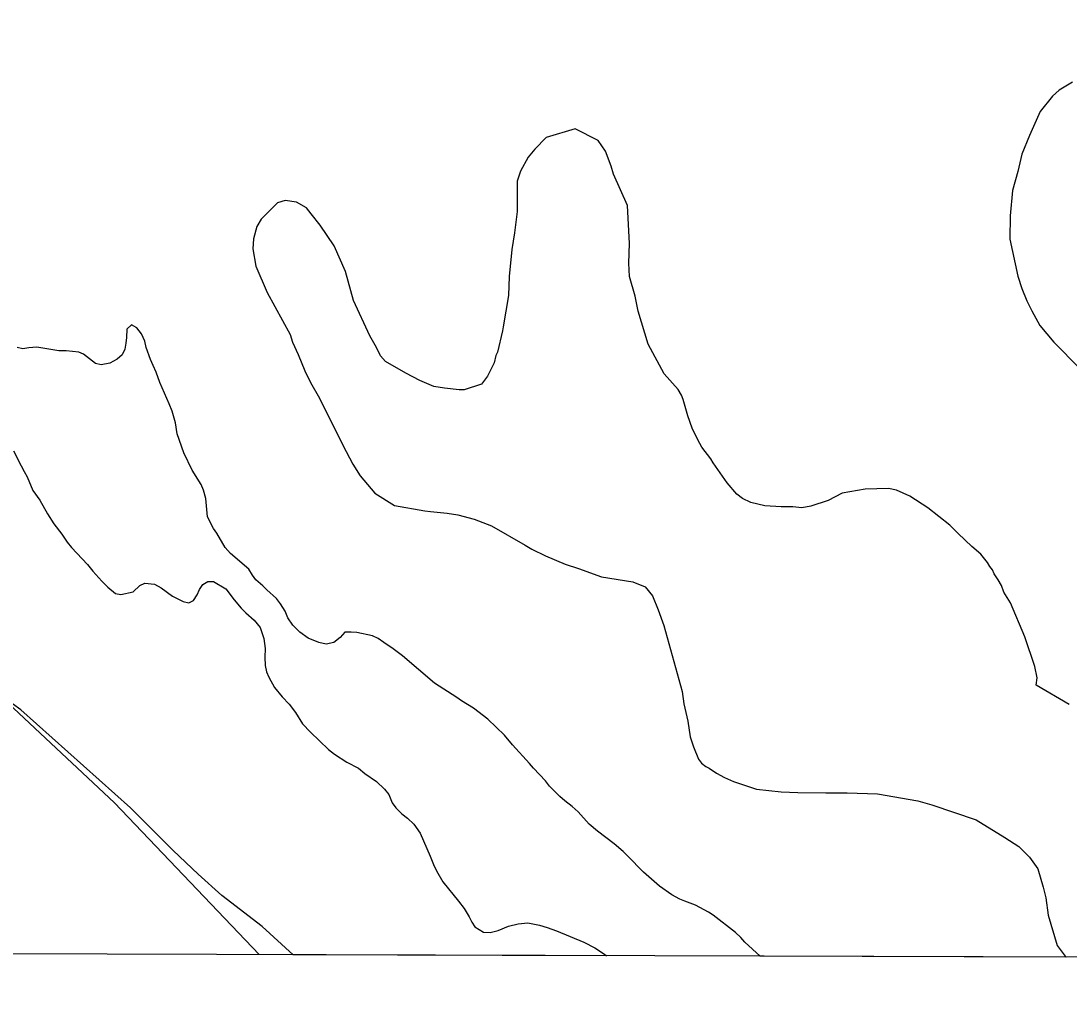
# Model space of a CAD drawing. Extents: x 3146026 to 3183936, y 897894 to 923344.
# Drawn here: x 3174529 to 3175118, y 903274 to 903821 of the extents above; entities that cross this region are included whole.
import ezdxf

# ---------------------------------------------------------------- set-up
doc = ezdxf.new("R2010")
doc.units = 0
for name, color, linetype in [('V-GRID-FRAM', 7, 'Continuous'), ('V-LEVE-TOET', 7, 'Continuous'), ('V-SITE-VEGE', 7, 'Continuous'), ('V-TOPO-SHOR', 7, 'Continuous')]:
    doc.layers.add(name, color=color, linetype=linetype)

msp = doc.modelspace()

# ---------------------------------------------------------------- linework, layer by layer
at = {"layer": 'V-GRID-FRAM'}
msp.add_lwpolyline([(3150311.93, 921563.12), (3181636.98, 921462.88), (3181586.71, 903274.26), (3150245.8, 903374.55), (3150311.93, 921563.12)], dxfattribs=at)
at = {"layer": 'V-LEVE-TOET'}
msp.add_lwpolyline([(3173480.52, 904547.48), (3173582.49, 904366.5), (3173606.29, 904303.3), (3173616.66, 904266.12), (3173621.54, 904246.94), (3173626.19, 904221.17), (3173630.91, 904208.97), (3173643.38, 904191.34), (3173651.11, 904181.51), (3173662.43, 904172.07), (3173682.28, 904153.2), (3173711.29, 904129.89), (3173847.74, 904011.98), (3174042.02, 903849.65), (3174198.78, 903724.04), (3174392.83, 903558.12), (3174581.25, 903381.84), (3174662.69, 903296.42)], dxfattribs=at)
at = {"layer": 'V-SITE-VEGE'}
for p, q in [((3175120.16, 903787.06), (3175112.73, 903782.48)), ((3175112.73, 903782.48), (3175109, 903779.25)), ((3175109, 903779.25), (3175102.01, 903770.5)), ((3175102.01, 903770.5), (3175095.92, 903757.11)), ((3174824.19, 903755.85), (3174817.67, 903749.4)), ((3174840.42, 903760.85), (3174824.19, 903755.85)), ((3174853.34, 903754.3), (3174840.42, 903760.85)), ((3175095.92, 903757.11), (3175091.7, 903746.49)), ((3174857.48, 903748.25), (3174853.34, 903754.3)), ((3174813.95, 903744.79), (3174809.73, 903736.95)), ((3174817.67, 903749.4), (3174813.95, 903744.79)), ((3174860.67, 903739.9), (3174857.48, 903748.25)), ((3175091.7, 903746.49), (3175089.33, 903736.78)), ((3174862.03, 903735.27), (3174860.67, 903739.9)), ((3174809.73, 903736.95), (3174807.85, 903731.4)), ((3174869.8, 903717.63), (3174862.03, 903735.27)), ((3175089.33, 903736.78), (3175086.49, 903726.15)), ((3174807.85, 903731.4), (3174807.76, 903714.27)), ((3174677.25, 903720.56), (3174673.08, 903719.19)), ((3174683.73, 903719.59), (3174677.25, 903720.56)), ((3175086.49, 903726.15), (3175085.02, 903711.81)), ((3174673.08, 903719.19), (3174663.77, 903709.99)), ((3174689.27, 903716.32), (3174683.73, 903719.59)), ((3174692.02, 903713.07), (3174689.27, 903716.32)), ((3174871.07, 903696.33), (3174869.8, 903717.63)), ((3174663.77, 903709.99), (3174661.43, 903705.83)), ((3174697.08, 903706.56), (3174692.02, 903713.07)), ((3174807.76, 903714.27), (3174806.3, 903702.25)), ((3175085.02, 903711.81), (3175084.95, 903698.84)), ((3174661.43, 903705.83), (3174659.54, 903698.9)), ((3174704.89, 903694.94), (3174697.08, 903706.56)), ((3174659.54, 903698.9), (3174659.05, 903693.35)), ((3174806.3, 903702.25), (3174804.86, 903693)), ((3175084.95, 903698.84), (3175089.46, 903677.99)), ((3174659.05, 903693.35), (3174660.84, 903683.62)), ((3174711.29, 903680.56), (3174704.89, 903694.94)), ((3174804.86, 903693), (3174803.39, 903677.73)), ((3174870.55, 903685.23), (3174871.07, 903696.33)), ((3174870.97, 903677.82), (3174870.55, 903685.23)), ((3174660.84, 903683.62), (3174667.24, 903668.77)), ((3174715.82, 903664.33), (3174711.29, 903680.56)), ((3174803.39, 903677.73), (3174802.86, 903667.09)), ((3174874.15, 903666.69), (3174870.97, 903677.82)), ((3175089.46, 903677.99), (3175091.73, 903671.03)), ((3174667.24, 903668.77), (3174680.07, 903645.09)), ((3175091.73, 903671.03), (3175094.48, 903664.07)), ((3174724.97, 903644.37), (3174715.82, 903664.33)), ((3174802.86, 903667.09), (3174799.99, 903649.51)), ((3174875.95, 903658.35), (3174874.15, 903666.69)), ((3175094.48, 903664.07), (3175097.22, 903658.5)), ((3174881.41, 903639.8), (3174875.95, 903658.35)), ((3175097.22, 903658.5), (3175101.81, 903650.15)), ((3174590.78, 903650.67), (3174588.17, 903648.08)), ((3174593.96, 903648.85), (3174590.78, 903650.67)), ((3175101.81, 903650.15), (3175109.62, 903640.85)), ((3174588.17, 903648.08), (3174588.15, 903643.5)), ((3174596.54, 903645.44), (3174593.96, 903648.85)), ((3174598.31, 903641.44), (3174596.54, 903645.44)), ((3174680.07, 903645.09), (3174681.44, 903640.91)), ((3174728.64, 903637.87), (3174724.97, 903644.37)), ((3174799.46, 903647.23), (3174796.67, 903635.18)), ((3174799.99, 903649.51), (3174799.46, 903647.23)), ((3174529.84, 903637.03), (3174526.65, 903637.85)), ((3174537.63, 903637.99), (3174533.04, 903637.62)), ((3174549.99, 903635.92), (3174537.63, 903637.99)), ((3174587.73, 903640.3), (3174587.11, 903636.92)), ((3174588.15, 903643.5), (3174587.73, 903640.3)), ((3174599.09, 903637.85), (3174598.31, 903641.44)), ((3174601.65, 903631.05), (3174599.09, 903637.85)), ((3174681.44, 903640.91), (3174684.64, 903633.95)), ((3174730.93, 903633.23), (3174728.64, 903637.87)), ((3174890.57, 903623.08), (3174881.41, 903639.8)), ((3175109.62, 903640.85), (3175124.35, 903625.95)), ((3174533.04, 903637.62), (3174529.84, 903637.03)), ((3174554.18, 903635.9), (3174549.99, 903635.92)), ((3174561.16, 903635.26), (3174554.18, 903635.9)), ((3174563.95, 903634.05), (3174561.16, 903635.26)), ((3174570.7, 903628.82), (3174563.95, 903634.05)), ((3174585.7, 903633.73), (3174582.89, 903631.35)), ((3174587.11, 903636.92), (3174585.7, 903633.73)), ((3174684.64, 903633.95), (3174688.29, 903624.67)), ((3174733.69, 903629.98), (3174730.93, 903633.23)), ((3174795.73, 903633.34), (3174794.79, 903629.17)), ((3174796.67, 903635.18), (3174795.73, 903633.34)), ((3174573.89, 903628.01), (3174570.7, 903628.82)), ((3174578.69, 903628.98), (3174573.89, 903628.01)), ((3174582.89, 903631.35), (3174578.69, 903628.98)), ((3174603.03, 903627.65), (3174601.65, 903631.05)), ((3174604.8, 903624.04), (3174603.03, 903627.65)), ((3174745.22, 903623.43), (3174733.69, 903629.98)), ((3174794.79, 903629.17), (3174791.04, 903621.79)), ((3174606.77, 903618.25), (3174604.8, 903624.04)), ((3174688.29, 903624.67), (3174691.5, 903618.18)), ((3174753.07, 903619.22), (3174745.22, 903623.43)), ((3174791.04, 903621.79), (3174787.77, 903617.18)), ((3174898.39, 903614.25), (3174890.57, 903623.08)), ((3174612.09, 903606.24), (3174606.77, 903618.25)), ((3174691.5, 903618.18), (3174696.54, 903609.35)), ((3174760.92, 903615.94), (3174753.07, 903619.22)), ((3174766.93, 903614.98), (3174760.92, 903615.94)), ((3174775.26, 903614.01), (3174766.93, 903614.98)), ((3174787.77, 903617.18), (3174778.04, 903613.99)), ((3174696.54, 903609.35), (3174709.81, 903582.89)), ((3174778.04, 903613.99), (3174775.26, 903614.01)), ((3174900.23, 903611), (3174898.39, 903614.25)), ((3174901.14, 903608.68), (3174900.23, 903611)), ((3174903.86, 903599.4), (3174901.14, 903608.68)), ((3174613.66, 903602.04), (3174612.09, 903606.24)), ((3174615.62, 903595.45), (3174613.66, 903602.04)), ((3174906.14, 903592.45), (3174903.86, 903599.4)), ((3174616.58, 903589.25), (3174615.62, 903595.45)), ((3174909.34, 903585.95), (3174906.14, 903592.45)), ((3174620.32, 903578.65), (3174616.58, 903589.25)), ((3174911.63, 903581.77), (3174909.34, 903585.95)), ((3174524.53, 903579.79), (3174528.88, 903571.38)), ((3174709.81, 903582.89), (3174715.31, 903572.22)), ((3174916.69, 903575.26), (3174911.63, 903581.77)), ((3174625.05, 903568.85), (3174620.32, 903578.65)), ((3174918.06, 903572.94), (3174916.69, 903575.26)), ((3174528.88, 903571.38), (3174530.45, 903568.18)), ((3174530.45, 903568.18), (3174532.23, 903565.18)), ((3174630, 903560.84), (3174625.05, 903568.85)), ((3174715.31, 903572.22), (3174719.44, 903565.71)), ((3174925.87, 903561.79), (3174918.06, 903572.94)), ((3174532.23, 903565.18), (3174535.38, 903557.37)), ((3174719.44, 903565.71), (3174727.72, 903555.95)), ((3174931.39, 903555.27), (3174925.87, 903561.79)), ((3174535.38, 903557.37), (3174539.34, 903551.96)), ((3174631.38, 903557.64), (3174630, 903560.84)), ((3174632.75, 903552.84), (3174631.38, 903557.64)), ((3174727.72, 903555.95), (3174738.79, 903548.94)), ((3174990.64, 903555.87), (3174982.75, 903551.75)), ((3175003.62, 903558.11), (3174990.64, 903555.87)), ((3175016.58, 903558.5), (3175003.62, 903558.11)), ((3175021.21, 903557.55), (3175016.58, 903558.5)), ((3175028.6, 903554.27), (3175021.21, 903557.55)), ((3174539.34, 903551.96), (3174543.69, 903544.36)), ((3174633.69, 903542.66), (3174632.75, 903552.84)), ((3174934.62, 903552.94), (3174931.39, 903555.27)), ((3174939.23, 903550.6), (3174934.62, 903552.94)), ((3174947.09, 903548.71), (3174939.23, 903550.6)), ((3174982.75, 903551.75), (3174973.02, 903548.56)), ((3175038.74, 903547.73), (3175028.6, 903554.27)), ((3174543.69, 903544.36), (3174547.25, 903538.75)), ((3174738.79, 903548.94), (3174755.9, 903546.07)), ((3174755.9, 903546.07), (3174759.14, 903545.59)), ((3174759.14, 903545.59), (3174768.39, 903544.61)), ((3174768.39, 903544.61), (3174774.4, 903543.65)), ((3174774.4, 903543.65), (3174783.65, 903541.28)), ((3174956.35, 903548.19), (3174947.09, 903548.71)), ((3174962.83, 903548.15), (3174956.35, 903548.19)), ((3174967.92, 903547.67), (3174962.83, 903548.15)), ((3174973.02, 903548.56), (3174967.92, 903547.67)), ((3175051.19, 903537.94), (3175038.74, 903547.73)), ((3174547.25, 903538.75), (3174551.61, 903532.94)), ((3174637.04, 903536.05), (3174633.69, 903542.66)), ((3174783.65, 903541.28), (3174793.35, 903537.53)), ((3175055.79, 903533.29), (3175051.19, 903537.94)), ((3174551.61, 903532.94), (3174554.78, 903528.33)), ((3174638.82, 903533.45), (3174637.04, 903536.05)), ((3174643.57, 903525.44), (3174638.82, 903533.45)), ((3174793.35, 903537.53), (3174812.27, 903526.77)), ((3175063.62, 903525.84), (3175055.79, 903533.29)), ((3174554.78, 903528.33), (3174557.15, 903525.32)), ((3174812.27, 903526.77), (3174815.96, 903524.44)), ((3175068.69, 903521.64), (3175063.62, 903525.84)), ((3174557.15, 903525.32), (3174566.08, 903515.89)), ((3174646.54, 903522.03), (3174643.57, 903525.44)), ((3174656.87, 903513.19), (3174646.54, 903522.03)), ((3174815.96, 903524.44), (3174823.81, 903520.69)), ((3174823.81, 903520.69), (3174834.89, 903516)), ((3175072.36, 903516.99), (3175068.69, 903521.64)), ((3174566.08, 903515.89), (3174569.06, 903512.09)), ((3174834.89, 903516), (3174842.28, 903513.65)), ((3175073.74, 903514.67), (3175072.36, 903516.99)), ((3175075.12, 903512.81), (3175073.74, 903514.67)), ((3174569.06, 903512.09), (3174574.21, 903506.47)), ((3174658.85, 903509.79), (3174656.87, 903513.19)), ((3174660.83, 903507.18), (3174658.85, 903509.79)), ((3174842.28, 903513.65), (3174855.22, 903508.95)), ((3174855.22, 903508.95), (3174872.79, 903506.07)), ((3175076.03, 903510.49), (3175075.12, 903512.81)), ((3175078.33, 903507.24), (3175076.03, 903510.49)), ((3174574.21, 903506.47), (3174577.59, 903503.06)), ((3174577.59, 903503.06), (3174581.96, 903499.44)), ((3174591.74, 903500.38), (3174595.55, 903503.95)), ((3174595.55, 903503.95), (3174598.36, 903505.34)), ((3174598.36, 903505.34), (3174603.74, 903504.71)), ((3174603.74, 903504.71), (3174607.52, 903502.69)), ((3174607.52, 903502.69), (3174613.88, 903498.06)), ((3174629.07, 903501.77), (3174631.08, 903504.55)), ((3174631.08, 903504.55), (3174633.89, 903506.33)), ((3174633.89, 903506.33), (3174637.08, 903506.32)), ((3174637.08, 903506.32), (3174643.84, 903502.09)), ((3174664.8, 903503.77), (3174660.83, 903507.18)), ((3174666.99, 903501.56), (3174664.8, 903503.77)), ((3174872.79, 903506.07), (3174879.72, 903503.25)), ((3174879.72, 903503.25), (3174883.86, 903498.14)), ((3175080.16, 903503.99), (3175078.33, 903507.24)), ((3175081.53, 903500.28), (3175080.16, 903503.99)), ((3174581.96, 903499.44), (3174584.95, 903499.02)), ((3174584.95, 903499.02), (3174591.74, 903500.38)), ((3174613.88, 903498.06), (3174619.85, 903495.04)), ((3174625.84, 903495.6), (3174627.85, 903498.78)), ((3174627.85, 903498.78), (3174629.07, 903501.77)), ((3174643.84, 903502.09), (3174648.59, 903495.88)), ((3174672.35, 903496.74), (3174666.99, 903501.56)), ((3174674.73, 903493.74), (3174672.35, 903496.74)), ((3174883.86, 903498.14), (3174887.05, 903490.25)), ((3175085.2, 903494.24), (3175081.53, 903500.28)), ((3174619.85, 903495.04), (3174623.04, 903494.22)), ((3174623.04, 903494.22), (3174625.84, 903495.6)), ((3174648.59, 903495.88), (3174652.56, 903491.26)), ((3174652.56, 903491.26), (3174655.14, 903488.65)), ((3174677.3, 903489.53), (3174674.73, 903493.74)), ((3175093.42, 903475.22), (3175085.2, 903494.24)), ((3174655.14, 903488.65), (3174659.9, 903484.44)), ((3174678.87, 903485.73), (3174677.3, 903489.53)), ((3174681.65, 903481.72), (3174678.87, 903485.73)), ((3174887.05, 903490.25), (3174890.25, 903481.44)), ((3174659.9, 903484.44), (3174663.27, 903480.43)), ((3174663.27, 903480.43), (3174665.24, 903474.23)), ((3174685.61, 903477.71), (3174681.65, 903481.72)), ((3174890.25, 903481.44), (3174900.69, 903444.35)), ((3174665.24, 903474.23), (3174666, 903468.64)), ((3174690.18, 903474.29), (3174685.61, 903477.71)), ((3174696.16, 903471.86), (3174690.18, 903474.29)), ((3174708.15, 903474.79), (3174704.74, 903472.01)), ((3174710.96, 903477.77), (3174708.15, 903474.79)), ((3174714.35, 903477.75), (3174710.96, 903477.77)), ((3174717.54, 903477.53), (3174714.35, 903477.75)), ((3174726.51, 903475.68), (3174717.54, 903477.53)), ((3174729.7, 903474.27), (3174726.51, 903475.68)), ((3174732.88, 903471.86), (3174729.7, 903474.27)), ((3175098.89, 903458.52), (3175093.42, 903475.22)), ((3174666, 903468.64), (3174665.78, 903463.65)), ((3174700.34, 903471.04), (3174696.16, 903471.86)), ((3174704.74, 903472.01), (3174700.34, 903471.04)), ((3174738.05, 903468.44), (3174732.88, 903471.86)), ((3174743.21, 903464.41), (3174738.05, 903468.44)), ((3174665.78, 903463.65), (3174666.15, 903459.06)), ((3174761.29, 903449.15), (3174743.21, 903464.41)), ((3174666.15, 903459.06), (3174666.73, 903455.46)), ((3174666.73, 903455.46), (3174668.11, 903452.46)), ((3175100.24, 903452.03), (3175098.89, 903458.52)), ((3174668.11, 903452.46), (3174671.27, 903446.65)), ((3175099.75, 903447.87), (3175100.24, 903452.03)), ((3174671.27, 903446.65), (3174675.63, 903441.44)), ((3174773.82, 903441.1), (3174761.29, 903449.15)), ((3174900.69, 903444.35), (3174901.57, 903437.4)), ((3175118.21, 903437.12), (3175099.75, 903447.87)), ((3174528.7, 903434.15), (3174524.02, 903437.48)), ((3174675.63, 903441.44), (3174679.6, 903437.23)), ((3174776.4, 903439.08), (3174773.82, 903441.1)), ((3174783.17, 903435.06), (3174776.4, 903439.08)), ((3174901.57, 903437.4), (3174903.83, 903427.67)), ((3174590.22, 903378.89), (3174528.7, 903434.15)), ((3174679.6, 903437.23), (3174683.16, 903432.62)), ((3174683.16, 903432.62), (3174687.12, 903426.21)), ((3174791.31, 903428.82), (3174783.17, 903435.06)), ((3174687.12, 903426.21), (3174691.49, 903421.6)), ((3174800.64, 903419.79), (3174791.31, 903428.82)), ((3174903.83, 903427.67), (3174905.17, 903418.86)), ((3174691.49, 903421.6), (3174701.61, 903411.76)), ((3174805.2, 903414.38), (3174800.64, 903419.79)), ((3174814.72, 903403.94), (3174805.2, 903414.38)), ((3174905.17, 903418.86), (3174906.99, 903413.3)), ((3174701.61, 903411.76), (3174704.99, 903409.15)), ((3174704.99, 903409.15), (3174711.95, 903404.72)), ((3174906.99, 903413.3), (3174909.73, 903406.34)), ((3174711.95, 903404.72), (3174718.51, 903401.29)), ((3174816.9, 903401.34), (3174814.72, 903403.94)), ((3174909.73, 903406.34), (3174911.57, 903404.02)), ((3174911.57, 903404.02), (3174913.88, 903402.15)), ((3174913.88, 903402.15), (3174915.72, 903401.21)), ((3174718.51, 903401.29), (3174722.09, 903398.28)), ((3174722.09, 903398.28), (3174728.65, 903393.85)), ((3174823.65, 903394.12), (3174816.9, 903401.34)), ((3174915.72, 903401.21), (3174919.87, 903398.42)), ((3174919.87, 903398.42), (3174924.49, 903396.07)), ((3174728.65, 903393.85), (3174733.22, 903389.43)), ((3174826.03, 903391.11), (3174823.65, 903394.12)), ((3174831.78, 903385.29), (3174826.03, 903391.11)), ((3174924.49, 903396.07), (3174929.57, 903393.73)), ((3174929.57, 903393.73), (3174942.5, 903389.49)), ((3174733.22, 903389.43), (3174735.6, 903386.43)), ((3174735.6, 903386.43), (3174737.57, 903381.82)), ((3174834.56, 903382.88), (3174831.78, 903385.29)), ((3174942.5, 903389.49), (3174956.38, 903388.03)), ((3174956.38, 903388.03), (3174965.64, 903387.51)), ((3174965.64, 903387.51), (3174981.38, 903387.42)), ((3174981.38, 903387.42), (3174993.41, 903387.36)), ((3174993.41, 903387.36), (3175010.53, 903386.8)), ((3175010.53, 903386.8), (3175033.2, 903382.97)), ((3174614.31, 903354.92), (3174590.22, 903378.89)), ((3174737.57, 903381.82), (3174739.54, 903379.02)), ((3174739.54, 903379.02), (3174742.92, 903375.61)), ((3174838.74, 903379.66), (3174834.56, 903382.88)), ((3174842.11, 903376.65), (3174838.74, 903379.66)), ((3175033.2, 903382.97), (3175041.05, 903380.61)), ((3175041.05, 903380.61), (3175066, 903372.14)), ((3174742.92, 903375.61), (3174746.1, 903373.2)), ((3174746.1, 903373.2), (3174749.67, 903369.78)), ((3174848.26, 903369.83), (3174842.11, 903376.65)), ((3174749.67, 903369.78), (3174753.24, 903364.77)), ((3174853.03, 903365.82), (3174848.26, 903369.83)), ((3175066, 903372.14), (3175082.15, 903362.33)), ((3174753.24, 903364.77), (3174758.95, 903351.77)), ((3174862.37, 903358.78), (3174853.03, 903365.82)), ((3175082.15, 903362.33), (3175089.99, 903357.2)), ((3174628.35, 903341.6), (3174614.31, 903354.92)), ((3174867.33, 903354.36), (3174862.37, 903358.78)), ((3175089.99, 903357.2), (3175095.98, 903351.14)), ((3174758.95, 903351.77), (3174760.72, 903347.17)), ((3174869.92, 903351.95), (3174867.33, 903354.36)), ((3174878.84, 903342.72), (3174869.92, 903351.95)), ((3175095.98, 903351.14), (3175100.57, 903344.64)), ((3174760.72, 903347.17), (3174762.5, 903343.57)), ((3174762.5, 903343.57), (3174766.06, 903337.36)), ((3175100.57, 903344.64), (3175103.75, 903334.44)), ((3174641.72, 903329.62), (3174628.35, 903341.6)), ((3174766.06, 903337.36), (3174774.78, 903326.53)), ((3174887.78, 903334.89), (3174878.84, 903342.72)), ((3174894.74, 903330.06), (3174887.78, 903334.89)), ((3175103.75, 903334.44), (3175105.1, 903328.41)), ((3174664.46, 903312.32), (3174641.72, 903329.62)), ((3174774.78, 903326.53), (3174777.95, 903322.33)), ((3174899.32, 903327.64), (3174894.74, 903330.06)), ((3174902.1, 903326.43), (3174899.32, 903327.64)), ((3174908.08, 903324.2), (3174902.1, 903326.43)), ((3175105.1, 903328.41), (3175106.44, 903318.68)), ((3174777.95, 903322.33), (3174780.72, 903317.72)), ((3174915.44, 903320.36), (3174908.08, 903324.2)), ((3174918.02, 903318.55), (3174915.44, 903320.36)), ((3174780.72, 903317.72), (3174782.29, 903314.72)), ((3174782.29, 903314.72), (3174784.08, 903312.12)), ((3174802.84, 903312.41), (3174808.43, 903313.78)), ((3174808.43, 903313.78), (3174813.83, 903314.34)), ((3174813.83, 903314.34), (3174820.4, 903312.91)), ((3174930.54, 903308.91), (3174918.02, 903318.55)), ((3175106.44, 903318.68), (3175111.44, 903301.53)), ((3174681.75, 903296.35), (3174664.46, 903312.32)), ((3174784.08, 903312.12), (3174788.85, 903309.09)), ((3174788.85, 903309.09), (3174792.64, 903308.87)), ((3174792.64, 903308.87), (3174797.04, 903310.05)), ((3174797.04, 903310.05), (3174802.84, 903312.41)), ((3174820.4, 903312.91), (3174824.59, 903311.69)), ((3174824.59, 903311.69), (3174829.96, 903309.86)), ((3174829.96, 903309.86), (3174845.3, 903303.39)), ((3174933.52, 903306.09), (3174930.54, 903308.91)), ((3174845.3, 903303.39), (3174851.46, 903300.16)), ((3174935.9, 903303.49), (3174933.52, 903306.09)), ((3174944.57, 903295.51), (3174935.9, 903303.49)), ((3174858.13, 903295.79), (3174681.75, 903296.35)), ((3174851.46, 903300.16), (3174856.83, 903296.74)), ((3174856.83, 903296.74), (3174858.13, 903295.79)), ((3175111.44, 903301.53), (3175116.03, 903295.48)), ((3175116.65, 903294.96), (3174944.57, 903295.51)), ((3175116.03, 903295.48), (3175116.65, 903294.96))]:
    msp.add_line(p, q, dxfattribs=at)
at = {"layer": 'V-TOPO-SHOR'}
for points in [[(3174690.18, 903474.29), (3174685.61, 903477.71), (3174681.64, 903481.72), (3174678.87, 903485.73), (3174677.3, 903489.53), (3174674.73, 903493.74), (3174672.35, 903496.74), (3174666.99, 903501.56), (3174664.8, 903503.77), (3174660.83, 903507.18), (3174658.85, 903509.79), (3174656.87, 903513.19), (3174646.54, 903522.03), (3174643.57, 903525.44), (3174638.82, 903533.45), (3174637.04, 903536.05), (3174633.69, 903542.66), (3174632.75, 903552.84), (3174631.38, 903557.64), (3174630, 903560.84), (3174625.05, 903568.85), (3174620.32, 903578.65), (3174616.58, 903589.25), (3174615.62, 903595.45), (3174613.66, 903602.04), (3174612.09, 903606.24), (3174606.77, 903618.25), (3174604.8, 903624.04), (3174603.03, 903627.65), (3174601.65, 903631.05), (3174599.09, 903637.84), (3174598.31, 903641.44), (3174596.54, 903645.44), (3174593.96, 903648.85), (3174590.78, 903650.67), (3174588.17, 903648.08), (3174588.15, 903643.5), (3174587.73, 903640.3), (3174587.11, 903636.92), (3174585.7, 903633.73), (3174582.89, 903631.35), (3174578.69, 903628.98), (3174573.89, 903628.01), (3174570.7, 903628.82), (3174563.95, 903634.05), (3174561.16, 903635.26), (3174554.18, 903635.9), (3174549.99, 903635.92), (3174537.63, 903637.99), (3174533.04, 903637.62), (3174529.84, 903637.03), (3174526.65, 903637.85)], [(3174524.53, 903579.79), (3174528.87, 903571.38), (3174530.45, 903568.18), (3174532.23, 903565.18), (3174535.38, 903557.37), (3174539.34, 903551.96), (3174543.69, 903544.36), (3174547.25, 903538.75), (3174551.61, 903532.94), (3174554.78, 903528.33), (3174557.15, 903525.32), (3174566.08, 903515.89), (3174569.06, 903512.09), (3174574.21, 903506.47), (3174577.59, 903503.06), (3174581.96, 903499.44), (3174584.95, 903499.02), (3174591.74, 903500.38), (3174595.55, 903503.95), (3174598.36, 903505.34), (3174603.74, 903504.71), (3174607.52, 903502.69), (3174613.88, 903498.06), (3174619.85, 903495.04), (3174623.04, 903494.22), (3174625.84, 903495.6), (3174627.85, 903498.78), (3174629.07, 903501.77), (3174631.08, 903504.55), (3174633.89, 903506.33), (3174637.08, 903506.32), (3174643.84, 903502.09), (3174648.59, 903495.88), (3174652.56, 903491.26), (3174655.14, 903488.65), (3174659.91, 903484.44), (3174663.28, 903480.43), (3174665.24, 903474.23), (3174666, 903468.64), (3174665.78, 903463.65), (3174666.15, 903459.06), (3174666.73, 903455.46), (3174668.11, 903452.46), (3174671.27, 903446.65), (3174675.63, 903441.44), (3174679.6, 903437.23), (3174683.17, 903432.62), (3174687.12, 903426.21), (3174691.49, 903421.6), (3174701.61, 903411.76), (3174704.99, 903409.15), (3174711.95, 903404.72), (3174718.51, 903401.29), (3174722.09, 903398.28), (3174728.65, 903393.85), (3174733.22, 903389.43), (3174735.6, 903386.43), (3174737.57, 903381.82), (3174739.54, 903379.02), (3174742.92, 903375.61), (3174746.1, 903373.2), (3174749.67, 903369.78), (3174753.24, 903364.77), (3174758.95, 903351.77), (3174760.72, 903347.17), (3174762.5, 903343.57), (3174766.06, 903337.36), (3174774.78, 903326.53), (3174777.95, 903322.33), (3174780.72, 903317.72), (3174782.29, 903314.72), (3174784.08, 903312.11), (3174788.85, 903309.09), (3174792.64, 903308.87), (3174797.04, 903310.05), (3174802.84, 903312.41), (3174808.43, 903313.78), (3174813.83, 903314.34), (3174820.4, 903312.91)], [(3174944.57, 903295.51), (3174935.9, 903303.49), (3174933.52, 903306.09), (3174930.54, 903308.91), (3174918.02, 903318.55), (3174915.44, 903320.36), (3174908.08, 903324.2), (3174902.1, 903326.43), (3174899.32, 903327.64), (3174894.74, 903330.06), (3174887.78, 903334.89), (3174878.84, 903342.72), (3174869.92, 903351.95), (3174867.33, 903354.36), (3174862.37, 903358.78), (3174853.03, 903365.82), (3174848.26, 903369.83), (3174842.11, 903376.65), (3174838.74, 903379.66), (3174834.56, 903382.88), (3174831.78, 903385.29), (3174826.03, 903391.11), (3174823.65, 903394.12), (3174816.9, 903401.34), (3174814.72, 903403.94), (3174805.2, 903414.38), (3174800.64, 903419.79), (3174791.31, 903428.82), (3174783.17, 903435.06), (3174776.4, 903439.08), (3174773.82, 903441.1), (3174761.29, 903449.15), (3174743.21, 903464.41), (3174738.05, 903468.44), (3174732.88, 903471.86), (3174729.7, 903474.27), (3174726.51, 903475.68), (3174717.54, 903477.53), (3174714.35, 903477.75), (3174710.96, 903477.77), (3174708.15, 903474.79), (3174704.74, 903472.01), (3174700.34, 903471.04), (3174696.16, 903471.86), (3174690.18, 903474.29)], [(3174820.4, 903312.91), (3174824.59, 903311.69), (3174829.96, 903309.86), (3174845.3, 903303.39), (3174851.46, 903300.16), (3174856.83, 903296.74), (3174858.13, 903295.79)]]:
    msp.add_lwpolyline(points, dxfattribs=at)

doc.saveas('drawing.dxf')
